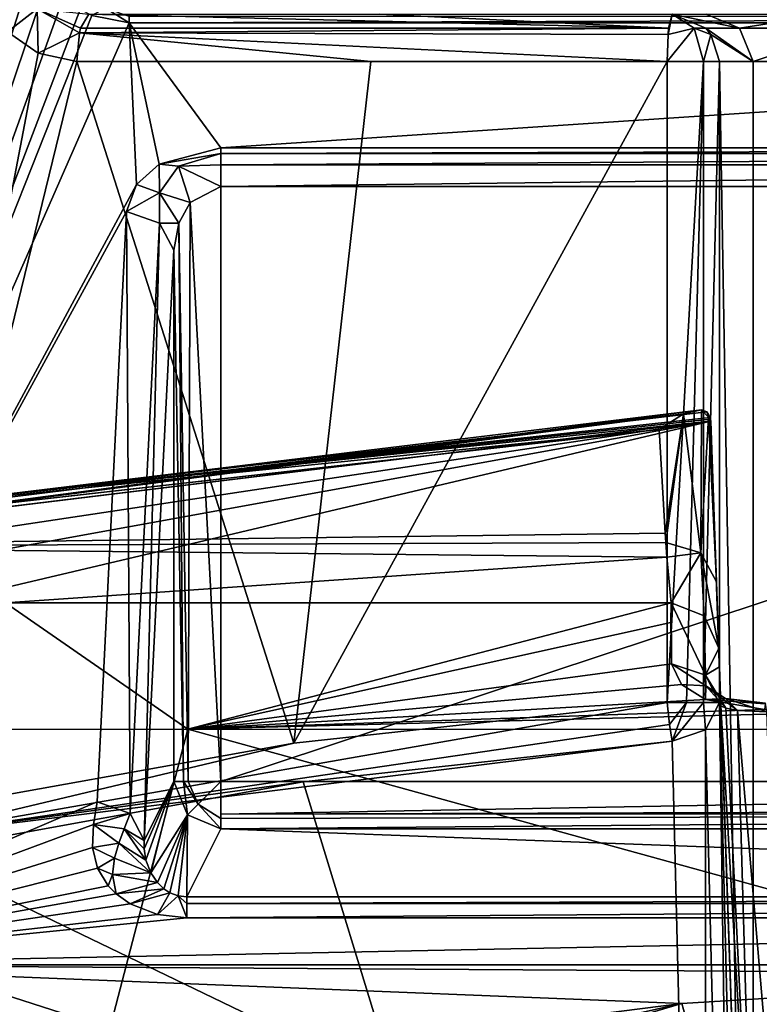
# Model space of a CAD drawing. Header units: millimetres. Extents: x -18.9 to 18.9, y -8.8 to 59.9.
# Tile 442 of 461: x -4.7 to -1.5, y 52.7 to 56.9. Entities that reach past the tile are written whole.
import ezdxf

# ---------------------------------------------------------------- set-up
doc = ezdxf.new("R2010")
doc.units = ezdxf.units.MM
doc.header["$LTSCALE"] = 65.185185
for name, color, linetype in [('1046', 7, 'CONTINUOUS'), ('1048', 7, 'CONTINUOUS'), ('1050', 7, 'CONTINUOUS'), ('1059', 7, 'CONTINUOUS'), ('1060', 7, 'CONTINUOUS'), ('1062', 7, 'CONTINUOUS'), ('1063', 7, 'CONTINUOUS'), ('1064', 7, 'CONTINUOUS'), ('1065', 7, 'CONTINUOUS'), ('1079', 7, 'CONTINUOUS'), ('1080', 7, 'CONTINUOUS'), ('1089', 7, 'CONTINUOUS'), ('244', 7, 'CONTINUOUS'), ('258', 7, 'CONTINUOUS'), ('270', 7, 'CONTINUOUS'), ('797', 7, 'CONTINUOUS'), ('801', 7, 'CONTINUOUS'), ('806', 7, 'CONTINUOUS'), ('807', 7, 'CONTINUOUS'), ('808', 7, 'CONTINUOUS'), ('809', 7, 'CONTINUOUS'), ('820', 7, 'CONTINUOUS'), ('832', 7, 'CONTINUOUS'), ('834', 7, 'CONTINUOUS'), ('835', 7, 'CONTINUOUS'), ('862', 7, 'CONTINUOUS'), ('865', 7, 'CONTINUOUS'), ('866', 7, 'CONTINUOUS'), ('877', 7, 'CONTINUOUS'), ('885', 7, 'CONTINUOUS'), ('890', 7, 'CONTINUOUS'), ('891', 7, 'CONTINUOUS'), ('892', 7, 'CONTINUOUS'), ('894', 7, 'CONTINUOUS'), ('906', 7, 'CONTINUOUS'), ('953', 7, 'CONTINUOUS'), ('954', 7, 'CONTINUOUS'), ('982', 7, 'CONTINUOUS'), ('996', 7, 'CONTINUOUS')]:
    doc.layers.add(name, color=color, linetype=linetype)

msp = doc.modelspace()

# ---------------------------------------------------------------- linework, layer by layer
at = {"layer": '1046', "color": 7, "linetype": 'Continuous'}
for points in [[(-3.8069, 56.1695, 0.9805), (-3.8069, 53.6451, 0.9805), (3.8069, 56.1695, 0.9805), (-3.8069, 56.1695, 0.9805)], [(3.8069, 56.1695, 0.9805), (-3.8069, 53.6451, 0.9805), (3.8069, 53.6451, 0.9805), (3.8069, 56.1695, 0.9805)]]:
    msp.add_3dface(points, dxfattribs=at)
at = {"layer": '1048', "color": 7, "linetype": 'Continuous'}
for points in [[(-3.8069, 53.4455, 1.1665), (-3.9515, 53.1559, 5.3086), (3.9515, 53.1559, 5.3086), (-3.8069, 53.4455, 1.1665)], [(3.8069, 53.4455, 1.1665), (-3.8069, 53.4455, 1.1665), (3.9515, 53.1559, 5.3086), (3.8069, 53.4455, 1.1665)]]:
    msp.add_3dface(points, dxfattribs=at)
at = {"layer": '1050', "color": 7, "linetype": 'Continuous'}
msp.add_3dface([(-4.1316, 53.395, 4.75), (-4.0067, 53.6451, 1.1735), (-4.0067, 55.8992, 1.1735), (-4.1316, 53.395, 4.75)], dxfattribs=at)
at = {"layer": '1059', "color": 7, "linetype": 'Continuous'}
for points in [[(3.9515, 53.1559, 5.3086), (-3.9515, 53.1559, 5.3086), (-3.9515, 53.1284, 5.4406), (3.9515, 53.1559, 5.3086)], [(3.9515, 53.1284, 5.4406), (3.9515, 53.1559, 5.3086), (-3.9515, 53.1284, 5.4406), (3.9515, 53.1284, 5.4406)], [(-3.9515, 53.0667, 5.5605), (3.9515, 53.0667, 5.5605), (3.9515, 53.1284, 5.4406), (-3.9515, 53.0667, 5.5605)], [(-3.9515, 53.0667, 5.5605), (3.9515, 53.1284, 5.4406), (-3.9515, 53.1284, 5.4406), (-3.9515, 53.0667, 5.5605)]]:
    msp.add_3dface(points, dxfattribs=at)
at = {"layer": '1060', "color": 7, "linetype": 'Continuous'}
for points in [[(3.8069, 53.6451, 0.9805), (-3.8069, 53.6451, 0.9805), (-3.8069, 53.5072, 1.0356), (3.8069, 53.6451, 0.9805)], [(3.8069, 53.5305, 1.0165), (3.8069, 53.6451, 0.9805), (-3.8069, 53.5072, 1.0356), (3.8069, 53.5305, 1.0165)], [(3.8069, 53.5102, 1.0328), (3.8069, 53.5305, 1.0165), (-3.8069, 53.5072, 1.0356), (3.8069, 53.5102, 1.0328)], [(-3.8069, 53.4886, 1.0559), (3.8069, 53.5102, 1.0328), (-3.8069, 53.5072, 1.0356), (-3.8069, 53.4886, 1.0559)], [(-3.8069, 53.4455, 1.1665), (3.8069, 53.4455, 1.1665), (3.8069, 53.5102, 1.0328), (-3.8069, 53.4455, 1.1665)], [(-3.8069, 53.4455, 1.1665), (3.8069, 53.5102, 1.0328), (-3.8069, 53.4886, 1.0559), (-3.8069, 53.4455, 1.1665)]]:
    msp.add_3dface(points, dxfattribs=at)
at = {"layer": '1062', "color": 7, "linetype": 'Continuous'}
for points in [[(3.8069, 56.3334, 0.8952), (-3.8069, 56.3334, 0.8952), (-3.8069, 56.3095, 0.9233), (3.8069, 56.3334, 0.8952)], [(3.8069, 56.3334, 0.8952), (-3.8069, 56.3095, 0.9233), (3.8069, 56.3095, 0.9233), (3.8069, 56.3334, 0.8952)], [(3.8069, 56.3095, 0.9233), (-3.8069, 56.2619, 0.9579), (3.8069, 56.2619, 0.9579), (3.8069, 56.3095, 0.9233)], [(-3.8069, 56.3095, 0.9233), (-3.8069, 56.2619, 0.9579), (3.8069, 56.3095, 0.9233), (-3.8069, 56.3095, 0.9233)], [(-3.8069, 56.1695, 0.9805), (3.8069, 56.1695, 0.9805), (3.8069, 56.2619, 0.9579), (-3.8069, 56.1695, 0.9805)], [(-3.8069, 56.2619, 0.9579), (-3.8069, 56.1695, 0.9805), (3.8069, 56.2619, 0.9579), (-3.8069, 56.2619, 0.9579)]]:
    msp.add_3dface(points, dxfattribs=at)
at = {"layer": '1063', "color": 7, "linetype": 'Continuous'}
for points in [[(-3.8069, 53.6451, 0.9805), (-3.8069, 56.1695, 0.9805), (-3.9377, 56.1012, 1.0292), (-3.8069, 53.6451, 0.9805)], [(-3.9377, 56.1012, 1.0292), (-3.9857, 56.0148, 1.0909), (-3.9463, 53.6451, 1.0371), (-3.9377, 56.1012, 1.0292)], [(-3.8069, 53.6451, 0.9805), (-3.9377, 56.1012, 1.0292), (-3.9463, 53.6451, 1.0371), (-3.8069, 53.6451, 0.9805)], [(-3.9857, 56.0148, 1.0909), (-4.0067, 55.8992, 1.1735), (-3.9659, 53.6451, 1.0592), (-3.9857, 56.0148, 1.0909)], [(-3.9463, 53.6451, 1.0371), (-3.9857, 56.0148, 1.0909), (-3.9659, 53.6451, 1.0592), (-3.9463, 53.6451, 1.0371)], [(-4.0067, 55.8992, 1.1735), (-4.0067, 53.6451, 1.1735), (-3.9659, 53.6451, 1.0592), (-4.0067, 55.8992, 1.1735)]]:
    msp.add_3dface(points, dxfattribs=at)
at = {"layer": '1064', "color": 7, "linetype": 'Continuous'}
for points in [[(-4.0067, 53.6451, 1.1735), (-4.1316, 53.395, 4.75), (-4.1322, 53.3601, 4.8285), (-4.0067, 53.6451, 1.1735)], [(-4.1247, 53.3117, 4.9238), (-4.0067, 53.6451, 1.1735), (-4.1322, 53.3601, 4.8285), (-4.1247, 53.3117, 4.9238)], [(-4.1039, 53.258, 5.035), (-4.0067, 53.6451, 1.1735), (-4.1247, 53.3117, 4.9238), (-4.1039, 53.258, 5.035)], [(-4.0067, 53.6451, 1.1735), (-4.1039, 53.258, 5.035), (-3.948, 53.5041, 1.1657), (-4.0067, 53.6451, 1.1735)], [(-4.1039, 53.258, 5.035), (-4.0764, 53.2174, 5.1309), (-3.948, 53.5041, 1.1657), (-4.1039, 53.258, 5.035)], [(-4.0764, 53.2174, 5.1309), (-4.049, 53.1909, 5.2022), (-3.948, 53.5041, 1.1657), (-4.0764, 53.2174, 5.1309)], [(-4.049, 53.1909, 5.2022), (-4.0232, 53.1739, 5.2525), (-3.948, 53.5041, 1.1657), (-4.049, 53.1909, 5.2022)], [(-4.0232, 53.1739, 5.2525), (-3.9875, 53.1601, 5.2959), (-3.948, 53.5041, 1.1657), (-4.0232, 53.1739, 5.2525)], [(-3.9875, 53.1601, 5.2959), (-3.9515, 53.1559, 5.3086), (-3.948, 53.5041, 1.1657), (-3.9875, 53.1601, 5.2959)], [(-3.9515, 53.1559, 5.3086), (-3.8069, 53.4455, 1.1665), (-3.948, 53.5041, 1.1657), (-3.9515, 53.1559, 5.3086)]]:
    msp.add_3dface(points, dxfattribs=at)
at = {"layer": '1065', "color": 7, "linetype": 'Continuous'}
for points in [[(-4.2066, 56.063, 1.2813), (-4.3315, 53.5588, 4.8577), (-4.1916, 53.5097, 4.8282), (-4.2066, 56.063, 1.2813)], [(-4.0667, 56.0139, 1.2517), (-4.2066, 56.063, 1.2813), (-4.1916, 53.5097, 4.8282), (-4.0667, 56.0139, 1.2517)], [(-4.1316, 53.395, 4.75), (-4.0667, 56.0139, 1.2517), (-4.1916, 53.5097, 4.8282), (-4.1316, 53.395, 4.75)], [(-4.1316, 53.395, 4.75), (-4.0067, 55.8992, 1.1735), (-4.0667, 56.0139, 1.2517), (-4.1316, 53.395, 4.75)]]:
    msp.add_3dface(points, dxfattribs=at)
at = {"layer": '1079', "color": 7, "linetype": 'Continuous'}
for points in [[(-3.8069, 56.3334, 0.8952), (-4.0686, 56.265, 0.9928), (-3.8069, 56.3095, 0.9233), (-3.8069, 56.3334, 0.8952)], [(-3.8069, 56.3095, 0.9233), (-4.0686, 56.265, 0.9928), (-3.9868, 56.2565, 0.9903), (-3.8069, 56.3095, 0.9233)], [(-3.8069, 56.2619, 0.9579), (-3.8069, 56.3095, 0.9233), (-3.9868, 56.2565, 0.9903), (-3.8069, 56.2619, 0.9579)], [(-4.0686, 56.265, 0.9928), (-4.1647, 56.1786, 1.1162), (-4.0678, 56.1425, 1.1221), (-4.0686, 56.265, 0.9928)], [(-3.9868, 56.2565, 0.9903), (-4.0686, 56.265, 0.9928), (-4.0678, 56.1425, 1.1221), (-3.9868, 56.2565, 0.9903)], [(-3.8069, 56.1695, 0.9805), (-3.8069, 56.2619, 0.9579), (-3.9868, 56.2565, 0.9903), (-3.8069, 56.1695, 0.9805)], [(-3.9377, 56.1012, 1.0292), (-3.9868, 56.2565, 0.9903), (-4.0678, 56.1425, 1.1221), (-3.9377, 56.1012, 1.0292)], [(-3.9377, 56.1012, 1.0292), (-3.8069, 56.1695, 0.9805), (-3.9868, 56.2565, 0.9903), (-3.9377, 56.1012, 1.0292)], [(-4.1647, 56.1786, 1.1162), (-4.2066, 56.063, 1.2813), (-4.0678, 56.1425, 1.1221), (-4.1647, 56.1786, 1.1162)], [(-4.2066, 56.063, 1.2813), (-4.0667, 56.0139, 1.2517), (-4.0678, 56.1425, 1.1221), (-4.2066, 56.063, 1.2813)], [(-4.0667, 56.0139, 1.2517), (-3.9857, 56.0148, 1.0909), (-4.0678, 56.1425, 1.1221), (-4.0667, 56.0139, 1.2517)], [(-3.9857, 56.0148, 1.0909), (-3.9377, 56.1012, 1.0292), (-4.0678, 56.1425, 1.1221), (-3.9857, 56.0148, 1.0909)], [(-4.0067, 55.8992, 1.1735), (-3.9857, 56.0148, 1.0909), (-4.0667, 56.0139, 1.2517), (-4.0067, 55.8992, 1.1735)]]:
    msp.add_3dface(points, dxfattribs=at)
at = {"layer": '1080', "color": 7, "linetype": 'Continuous'}
for points in [[(-4.3315, 53.5588, 4.8577), (-4.3475, 53.463, 4.9945), (-4.1916, 53.5097, 4.8282), (-4.3315, 53.5588, 4.8577)], [(-4.1916, 53.5097, 4.8282), (-4.3475, 53.463, 4.9945), (-4.2168, 53.4447, 4.9492), (-4.1916, 53.5097, 4.8282)], [(-4.1316, 53.395, 4.75), (-4.1916, 53.5097, 4.8282), (-4.2168, 53.4447, 4.9492), (-4.1316, 53.395, 4.75)], [(-4.3475, 53.463, 4.9945), (-4.3514, 53.3659, 5.1332), (-4.24, 53.3839, 5.0616), (-4.3475, 53.463, 4.9945)], [(-4.3475, 53.463, 4.9945), (-4.24, 53.3839, 5.0616), (-4.2168, 53.4447, 4.9492), (-4.3475, 53.463, 4.9945)], [(-4.24, 53.3839, 5.0616), (-4.1247, 53.3117, 4.9238), (-4.2168, 53.4447, 4.9492), (-4.24, 53.3839, 5.0616)], [(-4.1247, 53.3117, 4.9238), (-4.1322, 53.3601, 4.8285), (-4.2168, 53.4447, 4.9492), (-4.1247, 53.3117, 4.9238)], [(-4.1322, 53.3601, 4.8285), (-4.1316, 53.395, 4.75), (-4.2168, 53.4447, 4.9492), (-4.1322, 53.3601, 4.8285)], [(-4.3514, 53.3659, 5.1332), (-4.2584, 53.321, 5.1744), (-4.24, 53.3839, 5.0616), (-4.3514, 53.3659, 5.1332)], [(-4.2584, 53.321, 5.1744), (-4.1039, 53.258, 5.035), (-4.24, 53.3839, 5.0616), (-4.2584, 53.321, 5.1744)], [(-4.1039, 53.258, 5.035), (-4.1247, 53.3117, 4.9238), (-4.24, 53.3839, 5.0616), (-4.1039, 53.258, 5.035)], [(-4.3514, 53.3659, 5.1332), (-4.3307, 53.2778, 5.2589), (-4.2584, 53.321, 5.1744), (-4.3514, 53.3659, 5.1332)], [(-4.3307, 53.2778, 5.2589), (-4.2668, 53.2513, 5.2906), (-4.2584, 53.321, 5.1744), (-4.3307, 53.2778, 5.2589)], [(-4.2668, 53.2513, 5.2906), (-4.1039, 53.258, 5.035), (-4.2584, 53.321, 5.1744), (-4.2668, 53.2513, 5.2906)], [(-4.3307, 53.2778, 5.2589), (-4.2846, 53.2028, 5.3661), (-4.2668, 53.2513, 5.2906), (-4.3307, 53.2778, 5.2589)], [(-4.0764, 53.2174, 5.1309), (-4.1039, 53.258, 5.035), (-4.2668, 53.2513, 5.2906), (-4.0764, 53.2174, 5.1309)], [(-4.2846, 53.2028, 5.3661), (-4.2515, 53.1691, 5.4143), (-4.2668, 53.2513, 5.2906), (-4.2846, 53.2028, 5.3661)], [(-4.2515, 53.1691, 5.4143), (-4.0764, 53.2174, 5.1309), (-4.2668, 53.2513, 5.2906), (-4.2515, 53.1691, 5.4143)], [(-4.2515, 53.1691, 5.4143), (-4.049, 53.1909, 5.2022), (-4.0764, 53.2174, 5.1309), (-4.2515, 53.1691, 5.4143)], [(-4.2515, 53.1691, 5.4143), (-4.1912, 53.1264, 5.4753), (-4.049, 53.1909, 5.2022), (-4.2515, 53.1691, 5.4143)], [(-4.1912, 53.1264, 5.4753), (-4.0232, 53.1739, 5.2525), (-4.049, 53.1909, 5.2022), (-4.1912, 53.1264, 5.4753)], [(-4.1912, 53.1264, 5.4753), (-4.0761, 53.0812, 5.5397), (-4.0232, 53.1739, 5.2525), (-4.1912, 53.1264, 5.4753)], [(-4.0761, 53.0812, 5.5397), (-3.9875, 53.1601, 5.2959), (-4.0232, 53.1739, 5.2525), (-4.0761, 53.0812, 5.5397)], [(-4.0761, 53.0812, 5.5397), (-3.9515, 53.0667, 5.5605), (-3.9875, 53.1601, 5.2959), (-4.0761, 53.0812, 5.5397)], [(-3.9515, 53.0667, 5.5605), (-3.9515, 53.1284, 5.4406), (-3.9875, 53.1601, 5.2959), (-3.9515, 53.0667, 5.5605)], [(-3.9515, 53.1284, 5.4406), (-3.9515, 53.1559, 5.3086), (-3.9875, 53.1601, 5.2959), (-3.9515, 53.1284, 5.4406)]]:
    msp.add_3dface(points, dxfattribs=at)
at = {"layer": '1089', "color": 7, "linetype": 'Continuous'}
for points in [[(-3.9659, 53.6451, 1.0592), (-4.0067, 53.6451, 1.1735), (-3.948, 53.5041, 1.1657), (-3.9659, 53.6451, 1.0592)], [(-3.9659, 53.6451, 1.0592), (-3.948, 53.5041, 1.1657), (-3.9037, 53.5494, 1.0339), (-3.9659, 53.6451, 1.0592)], [(-3.9463, 53.6451, 1.0371), (-3.9659, 53.6451, 1.0592), (-3.9037, 53.5494, 1.0339), (-3.9463, 53.6451, 1.0371)], [(-3.8069, 53.6451, 0.9805), (-3.9463, 53.6451, 1.0371), (-3.9037, 53.5494, 1.0339), (-3.8069, 53.6451, 0.9805)], [(-3.8069, 53.4886, 1.0559), (-3.8069, 53.6451, 0.9805), (-3.9037, 53.5494, 1.0339), (-3.8069, 53.4886, 1.0559)], [(-3.8069, 53.6451, 0.9805), (-3.8069, 53.4886, 1.0559), (-3.8069, 53.5072, 1.0356), (-3.8069, 53.6451, 0.9805)], [(-3.948, 53.5041, 1.1657), (-3.8069, 53.4455, 1.1665), (-3.9037, 53.5494, 1.0339), (-3.948, 53.5041, 1.1657)], [(-3.8069, 53.4455, 1.1665), (-3.8069, 53.4886, 1.0559), (-3.9037, 53.5494, 1.0339), (-3.8069, 53.4455, 1.1665)]]:
    msp.add_3dface(points, dxfattribs=at)
at = {"layer": '244', "color": 7, "linetype": 'Continuous'}
for points in [[(-1.732, 55.1895, -12.2904), (-4.8007, 54.8543, -11.8118), (-1.7305, 55.1821, -12.2799), (-1.732, 55.1895, -12.2904)], [(-1.7305, 55.1821, -12.2799), (-4.8007, 54.8543, -11.8118), (-1.7298, 55.1747, -12.2694), (-1.7305, 55.1821, -12.2799)], [(-6.936, 54.5389, -11.3613), (-6.7937, 54.4122, -11.1804), (-1.7298, 55.1747, -12.2694), (-6.936, 54.5389, -11.3613)], [(-6.8629, 54.5485, -11.3751), (-6.936, 54.5389, -11.3613), (-1.7298, 55.1747, -12.2694), (-6.8629, 54.5485, -11.3751)], [(-4.8007, 54.8543, -11.8118), (-6.8629, 54.5485, -11.3751), (-1.7298, 55.1747, -12.2694), (-4.8007, 54.8543, -11.8118)], [(-6.7937, 54.4122, -11.1804), (-6.6527, 54.2805, -10.9923), (-1.7298, 55.1747, -12.2694), (-6.7937, 54.4122, -11.1804)], [(-6.6527, 54.2805, -10.9923), (-6.551, 54.0353, -10.6422), (-1.7298, 55.1747, -12.2694), (-6.6527, 54.2805, -10.9923)], [(-6.551, 54.0353, -10.6422), (-1.6067, 51.6507, -7.2366), (-1.7298, 55.1747, -12.2694), (-6.551, 54.0353, -10.6422)], [(-6.1244, 47.0273, -0.6337), (-1.6067, 51.6507, -7.2366), (-6.551, 54.0353, -10.6422), (-6.1244, 47.0273, -0.6337)], [(6.551, 54.0353, -10.6422), (1.5487, 51.5166, -7.0451), (-1.5999, 49.4505, -4.0944), (6.551, 54.0353, -10.6422)], [(1.5999, 49.4505, -4.0944), (6.551, 54.0353, -10.6422), (-1.5999, 49.4505, -4.0944), (1.5999, 49.4505, -4.0944)]]:
    msp.add_3dface(points, dxfattribs=at)
at = {"layer": '258', "color": 7, "linetype": 'Continuous'}
for points in [[(-6.3421, 54.6425, -11.6916), (-4.9104, 54.8376, -12.0293), (-1.9485, 55.1389, -12.5401), (-6.3421, 54.6425, -11.6916)], [(-1.923, 54.6991, -13.05), (-6.3421, 54.6425, -11.6916), (-1.9485, 55.1389, -12.5401), (-1.923, 54.6991, -13.05)], [(-1.9204, 54.6596, -13.118), (-6.3421, 54.6425, -11.6916), (-1.923, 54.6991, -13.05), (-1.9204, 54.6596, -13.118)], [(-1.916, 54.5966, -13.2405), (-6.3421, 54.6425, -11.6916), (-1.9204, 54.6596, -13.118), (-1.916, 54.5966, -13.2405)], [(-1.916, 54.5966, -13.2405), (-4.7196, 54.4038, -13.3038), (-6.3421, 54.6425, -11.6916), (-1.916, 54.5966, -13.2405)], [(-1.8977, 54.4039, -13.9905), (-4.7196, 54.4038, -13.3038), (-1.916, 54.5966, -13.2405), (-1.8977, 54.4039, -13.9905)]]:
    msp.add_3dface(points, dxfattribs=at)
at = {"layer": '270', "color": 7, "linetype": 'Continuous'}
for points in [[(-8.2006, 53.8599, -13.4903), (-4.7196, 54.4038, -13.3038), (-3.9475, 53.8678, -15.27), (-8.2006, 53.8599, -13.4903)], [(-4.7196, 54.4038, -13.3038), (-1.8977, 54.4039, -13.9905), (-3.9475, 53.8678, -15.27), (-4.7196, 54.4038, -13.3038)], [(-1.8977, 54.4039, -13.9905), (-1.8991, 54.3197, -14.5698), (-3.9475, 53.8678, -15.27), (-1.8977, 54.4039, -13.9905)], [(-1.8991, 54.3197, -14.5698), (-1.897, 54.1445, -15.1204), (-3.9475, 53.8678, -15.27), (-1.8991, 54.3197, -14.5698)], [(-1.897, 54.1445, -15.1204), (-1.854, 54.0576, -15.3204), (-3.9475, 53.8678, -15.27), (-1.897, 54.1445, -15.1204)], [(-1.854, 54.0576, -15.3204), (-1.7524, 53.9933, -15.4588), (-3.9475, 53.8678, -15.27), (-1.854, 54.0576, -15.3204)], [(-1.7524, 53.9933, -15.4588), (-1.5019, 53.9516, -15.5608), (-3.9475, 53.8678, -15.27), (-1.7524, 53.9933, -15.4588)], [(-3.9475, 53.8678, -15.27), (-1.5019, 53.9516, -15.5608), (0.1978, 53.975, -15.5903), (-3.9475, 53.8678, -15.27)], [(0.6379, 53.8662, -15.7623), (-3.9475, 53.8678, -15.27), (0.1978, 53.975, -15.5903), (0.6379, 53.8662, -15.7623)], [(-8.8619, 52.5832, -14.4787), (-8.2006, 53.8599, -13.4903), (-4.2783, 52.5974, -16.4184), (-8.8619, 52.5832, -14.4787)], [(-8.2006, 53.8599, -13.4903), (-3.9475, 53.8678, -15.27), (-4.2783, 52.5974, -16.4184), (-8.2006, 53.8599, -13.4903)], [(-4.2783, 52.5974, -16.4184), (-3.9475, 53.8678, -15.27), (0.6696, 52.5945, -16.9552), (-4.2783, 52.5974, -16.4184)], [(-3.9475, 53.8678, -15.27), (0.6379, 53.8662, -15.7623), (0.6696, 52.5945, -16.9552), (-3.9475, 53.8678, -15.27)]]:
    msp.add_3dface(points, dxfattribs=at)
at = {"layer": '797', "color": 7, "linetype": 'Continuous'}
for points in [[(-1.7298, 55.1747, -12.2694), (-1.6067, 51.6507, -7.2366), (-1.6067, 51.6507, -11.7369), (-1.7298, 55.1747, -12.2694)], [(-1.7298, 55.1747, -12.2694), (-1.6067, 51.6507, -11.7369), (-1.7291, 55.1558, -12.2827), (-1.7298, 55.1747, -12.2694)], [(-1.7291, 55.1558, -12.2827), (-1.6067, 51.6507, -11.7369), (-1.7099, 54.6039, -12.8412), (-1.7291, 55.1558, -12.2827)], [(-1.7099, 54.6039, -12.8412), (-1.6067, 51.6507, -11.7369), (-1.706, 54.4926, -13.0204), (-1.7099, 54.6039, -12.8412)], [(-1.706, 54.4926, -13.0204), (-1.6067, 51.6507, -11.7369), (-1.6962, 54.2113, -13.9781), (-1.706, 54.4926, -13.0204)], [(-1.6962, 54.2113, -13.9781), (-1.6067, 51.6507, -11.7369), (-1.6876, 53.9667, -15.0445), (-1.6962, 54.2113, -13.9781)], [(-1.6934, 54.1319, -14.5249), (-1.6962, 54.2113, -13.9781), (-1.6876, 53.9667, -15.0445), (-1.6934, 54.1319, -14.5249)]]:
    msp.add_3dface(points, dxfattribs=at)
at = {"layer": '801', "color": 7, "linetype": 'Continuous'}
for points in [[(-1.6876, 53.9667, -15.0445), (-1.6067, 51.6507, -11.7369), (-1.5468, 51.539, -11.8166), (-1.6876, 53.9667, -15.0445)], [(-1.6876, 53.9667, -15.0445), (-1.5468, 51.539, -11.8166), (-1.6667, 53.9564, -15.1827), (-1.6876, 53.9667, -15.0445)], [(-1.6667, 53.9564, -15.1827), (-1.5468, 51.539, -11.8166), (-1.6165, 53.9463, -15.2773), (-1.6667, 53.9564, -15.1827)], [(-1.4069, 51.4939, -11.8517), (-1.4923, 53.9417, -15.3475), (-1.6165, 53.9463, -15.2773), (-1.4069, 51.4939, -11.8517)], [(-1.5468, 51.539, -11.8166), (-1.4069, 51.4939, -11.8517), (-1.6165, 53.9463, -15.2773), (-1.5468, 51.539, -11.8166)]]:
    msp.add_3dface(points, dxfattribs=at)
at = {"layer": '806', "color": 7, "linetype": 'Continuous'}
for points in [[(-1.8977, 54.4039, -13.9905), (-1.897, 54.1445, -15.1204), (-1.8991, 54.3197, -14.5698), (-1.8977, 54.4039, -13.9905)], [(-1.897, 54.1445, -15.1204), (-1.8977, 54.4039, -13.9905), (-1.7519, 54.0964, -15.0986), (-1.897, 54.1445, -15.1204)], [(-1.8977, 54.4039, -13.9905), (-1.7577, 54.3485, -13.9867), (-1.7519, 54.0964, -15.0986), (-1.8977, 54.4039, -13.9905)], [(-1.7577, 54.3485, -13.9867), (-1.6962, 54.2113, -13.9781), (-1.7519, 54.0964, -15.0986), (-1.7577, 54.3485, -13.9867)], [(-1.6962, 54.2113, -13.9781), (-1.6934, 54.1319, -14.5249), (-1.7519, 54.0964, -15.0986), (-1.6962, 54.2113, -13.9781)], [(-1.6934, 54.1319, -14.5249), (-1.6876, 53.9667, -15.0445), (-1.7519, 54.0964, -15.0986), (-1.6934, 54.1319, -14.5249)]]:
    msp.add_3dface(points, dxfattribs=at)
at = {"layer": '807', "color": 7, "linetype": 'Continuous'}
for points in [[(-1.7697, 55.2222, -12.3788), (-1.7718, 54.6151, -13.0931), (-1.845, 55.2057, -12.4668), (-1.7697, 55.2222, -12.3788)], [(-1.7402, 55.1911, -12.3332), (-1.7718, 54.6151, -13.0931), (-1.7697, 55.2222, -12.3788), (-1.7402, 55.1911, -12.3332)], [(-1.923, 54.6991, -13.05), (-1.9485, 55.1389, -12.5401), (-1.845, 55.2057, -12.4668), (-1.923, 54.6991, -13.05)], [(-1.9204, 54.6596, -13.118), (-1.923, 54.6991, -13.05), (-1.845, 55.2057, -12.4668), (-1.9204, 54.6596, -13.118)], [(-1.7718, 54.6151, -13.0931), (-1.9204, 54.6596, -13.118), (-1.845, 55.2057, -12.4668), (-1.7718, 54.6151, -13.0931)], [(-1.706, 54.4926, -13.0204), (-1.7718, 54.6151, -13.0931), (-1.7402, 55.1911, -12.3332), (-1.706, 54.4926, -13.0204)], [(-1.7291, 55.1558, -12.2827), (-1.706, 54.4926, -13.0204), (-1.7402, 55.1911, -12.3332), (-1.7291, 55.1558, -12.2827)], [(-1.7291, 55.1558, -12.2827), (-1.7099, 54.6039, -12.8412), (-1.706, 54.4926, -13.0204), (-1.7291, 55.1558, -12.2827)], [(-1.916, 54.5966, -13.2405), (-1.9204, 54.6596, -13.118), (-1.7718, 54.6151, -13.0931), (-1.916, 54.5966, -13.2405)], [(-1.8977, 54.4039, -13.9905), (-1.916, 54.5966, -13.2405), (-1.7718, 54.6151, -13.0931), (-1.8977, 54.4039, -13.9905)], [(-1.7577, 54.3485, -13.9867), (-1.8977, 54.4039, -13.9905), (-1.7718, 54.6151, -13.0931), (-1.7577, 54.3485, -13.9867)], [(-1.706, 54.4926, -13.0204), (-1.6962, 54.2113, -13.9781), (-1.7718, 54.6151, -13.0931), (-1.706, 54.4926, -13.0204)], [(-1.6962, 54.2113, -13.9781), (-1.7577, 54.3485, -13.9867), (-1.7718, 54.6151, -13.0931), (-1.6962, 54.2113, -13.9781)]]:
    msp.add_3dface(points, dxfattribs=at)
at = {"layer": '808', "color": 7, "linetype": 'Continuous'}
for points in [[(-1.7402, 55.1911, -12.3332), (-1.7697, 55.2222, -12.3788), (-1.7466, 55.2131, -12.3363), (-1.7402, 55.1911, -12.3332)], [(-1.732, 55.1895, -12.2904), (-1.7402, 55.1911, -12.3332), (-1.7466, 55.2131, -12.3363), (-1.732, 55.1895, -12.2904)], [(-1.732, 55.1895, -12.2904), (-1.7305, 55.1821, -12.2799), (-1.7402, 55.1911, -12.3332), (-1.732, 55.1895, -12.2904)], [(-1.7305, 55.1821, -12.2799), (-1.7298, 55.1747, -12.2694), (-1.7402, 55.1911, -12.3332), (-1.7305, 55.1821, -12.2799)], [(-1.7298, 55.1747, -12.2694), (-1.7291, 55.1558, -12.2827), (-1.7402, 55.1911, -12.3332), (-1.7298, 55.1747, -12.2694)]]:
    msp.add_3dface(points, dxfattribs=at)
at = {"layer": '809', "color": 7, "linetype": 'Continuous'}
for points in [[(-6.8629, 54.5485, -11.3751), (-4.8007, 54.8543, -11.8118), (-1.7697, 55.2222, -12.3788), (-6.8629, 54.5485, -11.3751)], [(-6.8629, 54.5485, -11.3751), (-1.7697, 55.2222, -12.3788), (-1.845, 55.2057, -12.4668), (-6.8629, 54.5485, -11.3751)], [(-1.7697, 55.2222, -12.3788), (-4.8007, 54.8543, -11.8118), (-1.7466, 55.2131, -12.3363), (-1.7697, 55.2222, -12.3788)], [(-6.8629, 54.5485, -11.3751), (-1.845, 55.2057, -12.4668), (-6.8854, 54.5818, -11.4642), (-6.8629, 54.5485, -11.3751)], [(-1.845, 55.2057, -12.4668), (-1.9485, 55.1389, -12.5401), (-6.8854, 54.5818, -11.4642), (-1.845, 55.2057, -12.4668)], [(-4.8007, 54.8543, -11.8118), (-1.732, 55.1895, -12.2904), (-1.7466, 55.2131, -12.3363), (-4.8007, 54.8543, -11.8118)], [(-1.9485, 55.1389, -12.5401), (-4.9104, 54.8376, -12.0293), (-6.8854, 54.5818, -11.4642), (-1.9485, 55.1389, -12.5401)]]:
    msp.add_3dface(points, dxfattribs=at)
at = {"layer": '820', "color": 7, "linetype": 'Continuous'}
for points in [[(-1.854, 54.0576, -15.3204), (-1.897, 54.1445, -15.1204), (-1.7515, 54.0513, -15.2717), (-1.854, 54.0576, -15.3204)], [(-1.897, 54.1445, -15.1204), (-1.7519, 54.0964, -15.0986), (-1.7515, 54.0513, -15.2717), (-1.897, 54.1445, -15.1204)], [(-1.6876, 53.9667, -15.0445), (-1.6667, 53.9564, -15.1827), (-1.7519, 54.0964, -15.0986), (-1.6876, 53.9667, -15.0445)], [(-1.7519, 54.0964, -15.0986), (-1.6667, 53.9564, -15.1827), (-1.7515, 54.0513, -15.2717), (-1.7519, 54.0964, -15.0986)], [(-1.7524, 53.9933, -15.4588), (-1.854, 54.0576, -15.3204), (-1.7515, 54.0513, -15.2717), (-1.7524, 53.9933, -15.4588)], [(-1.6669, 53.998, -15.4248), (-1.7524, 53.9933, -15.4588), (-1.7515, 54.0513, -15.2717), (-1.6669, 53.998, -15.4248)], [(-1.6667, 53.9564, -15.1827), (-1.6165, 53.9463, -15.2773), (-1.7515, 54.0513, -15.2717), (-1.6667, 53.9564, -15.1827)], [(-1.6165, 53.9463, -15.2773), (-1.6669, 53.998, -15.4248), (-1.7515, 54.0513, -15.2717), (-1.6165, 53.9463, -15.2773)], [(-1.4999, 53.9744, -15.4983), (-1.7524, 53.9933, -15.4588), (-1.6669, 53.998, -15.4248), (-1.4999, 53.9744, -15.4983)], [(-1.5019, 53.9516, -15.5608), (-1.7524, 53.9933, -15.4588), (-1.4999, 53.9744, -15.4983), (-1.5019, 53.9516, -15.5608)], [(-1.4923, 53.9417, -15.3475), (-1.498, 53.9775, -15.4526), (-1.6669, 53.998, -15.4248), (-1.4923, 53.9417, -15.3475)], [(-1.6165, 53.9463, -15.2773), (-1.4923, 53.9417, -15.3475), (-1.6669, 53.998, -15.4248), (-1.6165, 53.9463, -15.2773)], [(-1.498, 53.9775, -15.4526), (-1.4999, 53.9744, -15.4983), (-1.6669, 53.998, -15.4248), (-1.498, 53.9775, -15.4526)]]:
    msp.add_3dface(points, dxfattribs=at)
at = {"layer": '832', "color": 7, "linetype": 'Continuous'}
for points in [[(-1.8933, 53.8165, -10.3297), (-1.7497, 48.0566, -2.1037), (-3.4575, 53.6439, -10.0831), (-1.8933, 53.8165, -10.3297)], [(-3.4575, 53.6439, -10.0831), (-1.7497, 48.0566, -2.1037), (-5.1401, 53.3394, -9.6482), (-3.4575, 53.6439, -10.0831)], [(-5.3305, 45.7025, 1.2584), (-5.1401, 53.3394, -9.6482), (-1.7852, 45.75, 1.1905), (-5.3305, 45.7025, 1.2584)], [(-1.7497, 48.0566, -2.1037), (-1.5764, 47.5461, -1.3746), (-5.1401, 53.3394, -9.6482), (-1.7497, 48.0566, -2.1037)], [(-5.1401, 53.3394, -9.6482), (-1.5764, 47.5461, -1.3746), (-1.7852, 45.75, 1.1905), (-5.1401, 53.3394, -9.6482)]]:
    msp.add_3dface(points, dxfattribs=at)
at = {"layer": '834', "color": 7, "linetype": 'Continuous'}
for points in [[(-6.1449, 59.3, -3.3415), (-5.9491, 52.8673, 5.8452), (-4.5736, 58.2423, -1.831), (-6.1449, 59.3, -3.3415)], [(-4.5736, 58.2423, -1.831), (-5.9491, 52.8673, 5.8452), (-4.6062, 58.0767, -1.5946), (-4.5736, 58.2423, -1.831)], [(-4.6062, 58.0767, -1.5946), (-5.9491, 52.8673, 5.8452), (-4.6062, 57.2738, -0.4478), (-4.6062, 58.0767, -1.5946)], [(-4.6062, 57.2738, -0.4478), (-5.9491, 52.8673, 5.8452), (-4.5876, 57.153, -0.2754), (-4.6062, 57.2738, -0.4478)], [(-4.5876, 57.153, -0.2754), (-5.9491, 52.8673, 5.8452), (-4.5403, 57.0522, -0.1315), (-4.5876, 57.153, -0.2754)], [(-4.5403, 57.0522, -0.1315), (-5.9491, 52.8673, 5.8452), (-4.474, 56.9735, -0.019), (-4.5403, 57.0522, -0.1315)], [(-4.474, 56.9735, -0.019), (-5.9491, 52.8673, 5.8452), (-4.4031, 56.9207, 0.0564), (-4.474, 56.9735, -0.019)], [(-4.4031, 56.9207, 0.0564), (-5.9491, 52.8673, 5.8452), (-4.3535, 56.8957, 0.0922), (-4.4031, 56.9207, 0.0564)], [(-5.9491, 52.8673, 5.8452), (-4.196, 56.8638, 0.1377), (-4.3535, 56.8957, 0.0922), (-5.9491, 52.8673, 5.8452)], [(-4.196, 56.8638, 0.1377), (-5.9491, 52.8673, 5.8452), (-4.1647, 56.1786, 1.1162), (-4.196, 56.8638, 0.1377)], [(4.196, 56.8638, 0.1377), (-4.196, 56.8638, 0.1377), (-3.8069, 56.3334, 0.8952), (4.196, 56.8638, 0.1377)], [(-3.8069, 56.3334, 0.8952), (-4.196, 56.8638, 0.1377), (-4.0686, 56.265, 0.9928), (-3.8069, 56.3334, 0.8952)], [(-4.0686, 56.265, 0.9928), (-4.196, 56.8638, 0.1377), (-4.1647, 56.1786, 1.1162), (-4.0686, 56.265, 0.9928)], [(3.8069, 56.3334, 0.8952), (4.196, 56.8638, 0.1377), (-3.8069, 56.3334, 0.8952), (3.8069, 56.3334, 0.8952)], [(-4.1647, 56.1786, 1.1162), (-5.9491, 52.8673, 5.8452), (-4.2066, 56.063, 1.2813), (-4.1647, 56.1786, 1.1162)], [(-4.2066, 56.063, 1.2813), (-5.9491, 52.8673, 5.8452), (-4.3315, 53.5588, 4.8577), (-4.2066, 56.063, 1.2813)], [(-4.3315, 53.5588, 4.8577), (-5.9491, 52.8673, 5.8452), (-4.3475, 53.463, 4.9945), (-4.3315, 53.5588, 4.8577)], [(-4.3475, 53.463, 4.9945), (-5.9491, 52.8673, 5.8452), (-4.3514, 53.3659, 5.1332), (-4.3475, 53.463, 4.9945)], [(-4.3514, 53.3659, 5.1332), (-5.9491, 52.8673, 5.8452), (-4.3307, 53.2778, 5.2589), (-4.3514, 53.3659, 5.1332)], [(-4.3307, 53.2778, 5.2589), (-5.9491, 52.8673, 5.8452), (-4.2846, 53.2028, 5.3661), (-4.3307, 53.2778, 5.2589)], [(-4.2846, 53.2028, 5.3661), (-5.9491, 52.8673, 5.8452), (-4.2515, 53.1691, 5.4143), (-4.2846, 53.2028, 5.3661)], [(-4.2515, 53.1691, 5.4143), (-5.9491, 52.8673, 5.8452), (-4.1912, 53.1264, 5.4753), (-4.2515, 53.1691, 5.4143)], [(-4.1912, 53.1264, 5.4753), (-5.9491, 52.8673, 5.8452), (-4.0761, 53.0812, 5.5397), (-4.1912, 53.1264, 5.4753)], [(-4.0761, 53.0812, 5.5397), (-5.9491, 52.8673, 5.8452), (-3.9515, 53.0667, 5.5605), (-4.0761, 53.0812, 5.5397)], [(-5.9491, 52.8673, 5.8452), (5.9491, 52.8673, 5.8452), (3.9515, 53.0667, 5.5605), (-5.9491, 52.8673, 5.8452)], [(-5.9491, 52.8673, 5.8452), (3.9515, 53.0667, 5.5605), (-3.9515, 53.0667, 5.5605), (-5.9491, 52.8673, 5.8452)], [(0.209, 52.8294, 5.8994), (5.9491, 52.8673, 5.8452), (-5.9491, 52.8673, 5.8452), (0.209, 52.8294, 5.8994)], [(-1.8532, 52.7034, 6.0793), (0.209, 52.8294, 5.8994), (-5.9491, 52.8673, 5.8452), (-1.8532, 52.7034, 6.0793)], [(-5.8137, 52.2009, 6.7969), (-1.8532, 52.7034, 6.0793), (-5.9491, 52.8673, 5.8452), (-5.8137, 52.2009, 6.7969)], [(-3.7858, 52.2714, 6.6963), (-1.8532, 52.7034, 6.0793), (-5.8137, 52.2009, 6.7969), (-3.7858, 52.2714, 6.6963)]]:
    msp.add_3dface(points, dxfattribs=at)
at = {"layer": '835', "color": 7, "linetype": 'Continuous'}
for points in [[(-1.5498, 56.7, -1.9924), (-1.0864, 56.7, -0.914), (-1.5498, 48.2204, -1.9924), (-1.5498, 56.7, -1.9924)], [(-1.5498, 48.2204, -1.9924), (-1.0864, 56.7, -0.914), (-1.3964, 47.71, -1.3469), (-1.5498, 48.2204, -1.9924)]]:
    msp.add_3dface(points, dxfattribs=at)
at = {"layer": '862', "color": 7, "linetype": 'Continuous'}
for points in [[(-4.5816, 56.7347, -9.9055), (-5.1999, 53.5032, -9.7243), (-4.7115, 56.8262, -9.8695), (-4.5816, 56.7347, -9.9055)], [(-4.4175, 56.7, -9.9494), (-5.1999, 53.5032, -9.7243), (-4.5816, 56.7347, -9.9055), (-4.4175, 56.7, -9.9494)], [(-3.4977, 53.8077, -10.1643), (-5.1999, 53.5032, -9.7243), (-4.4175, 56.7, -9.9494), (-3.4977, 53.8077, -10.1643)], [(-3.1706, 56.7, -10.2282), (-3.4977, 53.8077, -10.1643), (-4.4175, 56.7, -9.9494), (-3.1706, 56.7, -10.2282)], [(-1.9153, 53.9804, -10.4138), (-3.4977, 53.8077, -10.1643), (-1.9153, 56.7, -10.4138), (-1.9153, 53.9804, -10.4138)], [(-1.9153, 56.7, -10.4138), (-3.4977, 53.8077, -10.1643), (-3.1706, 56.7, -10.2282), (-1.9153, 56.7, -10.4138)]]:
    msp.add_3dface(points, dxfattribs=at)
at = {"layer": '865', "color": 7, "linetype": 'Continuous'}
for points in [[(-4.4026, 56.8414, -9.8927), (-4.3667, 56.9, -9.756), (-1.909, 56.8407, -10.3562), (-4.4026, 56.8414, -9.8927)], [(-4.3667, 56.9, -9.756), (-3.1341, 56.9, -10.0316), (-1.909, 56.8407, -10.3562), (-4.3667, 56.9, -9.756)], [(-3.1341, 56.9, -10.0316), (-1.8933, 56.9, -10.215), (-1.909, 56.8407, -10.3562), (-3.1341, 56.9, -10.0316)], [(-3.1706, 56.7, -10.2282), (-4.4175, 56.7, -9.9494), (-4.407, 56.8216, -9.9095), (-3.1706, 56.7, -10.2282)], [(-4.407, 56.8216, -9.9095), (-4.4026, 56.8414, -9.8927), (-1.909, 56.8407, -10.3562), (-4.407, 56.8216, -9.9095)], [(-1.9112, 56.8139, -10.3784), (-4.407, 56.8216, -9.9095), (-1.909, 56.8407, -10.3562), (-1.9112, 56.8139, -10.3784)], [(-1.9153, 56.7, -10.4138), (-3.1706, 56.7, -10.2282), (-4.407, 56.8216, -9.9095), (-1.9153, 56.7, -10.4138)], [(-1.9153, 56.7, -10.4138), (-4.407, 56.8216, -9.9095), (-1.9112, 56.8139, -10.3784), (-1.9153, 56.7, -10.4138)]]:
    msp.add_3dface(points, dxfattribs=at)
at = {"layer": '866', "color": 7, "linetype": 'Continuous'}
for points in [[(-1.7497, 56.9, -1.989), (-1.2284, 56.9, -0.7732), (-1.6083, 56.8414, -1.9914), (-1.7497, 56.9, -1.989)], [(-1.6083, 56.8414, -1.9914), (-1.2284, 56.9, -0.7732), (-1.1275, 56.8414, -0.8722), (-1.6083, 56.8414, -1.9914)], [(-1.5498, 56.7, -1.9924), (-1.6083, 56.8414, -1.9914), (-1.1275, 56.8414, -0.8722), (-1.5498, 56.7, -1.9924)], [(-1.0864, 56.7, -0.914), (-1.5498, 56.7, -1.9924), (-1.1275, 56.8414, -0.8722), (-1.0864, 56.7, -0.914)]]:
    msp.add_3dface(points, dxfattribs=at)
at = {"layer": '877', "color": 7, "linetype": 'Continuous'}
for points in [[(-1.5498, 56.7, -1.9924), (-1.5498, 48.2204, -1.9924), (-1.6933, 56.7, -10.2185), (-1.5498, 56.7, -1.9924)], [(-1.5498, 48.2204, -1.9924), (-1.6933, 53.9804, -10.2185), (-1.6933, 56.7, -10.2185), (-1.5498, 48.2204, -1.9924)]]:
    msp.add_3dface(points, dxfattribs=at)
at = {"layer": '885', "color": 7, "linetype": 'Continuous'}
for points in [[(0.209, 52.8294, 5.8994), (-1.8532, 52.7034, 6.0793), (-1.8173, 52.577, 6.1577), (0.209, 52.8294, 5.8994)], [(0.209, 52.8294, 5.8994), (-1.8173, 52.577, 6.1577), (0.2095, 52.7003, 5.9817), (0.209, 52.8294, 5.8994)], [(-1.8532, 52.7034, 6.0793), (-3.7858, 52.2714, 6.6963), (-3.7163, 52.1528, 6.7636), (-1.8532, 52.7034, 6.0793)], [(-1.8532, 52.7034, 6.0793), (-3.7163, 52.1528, 6.7636), (-1.8173, 52.577, 6.1577), (-1.8532, 52.7034, 6.0793)]]:
    msp.add_3dface(points, dxfattribs=at)
at = {"layer": '890', "color": 7, "linetype": 'Continuous'}
for points in [[(-1.7524, 53.8652, -10.298), (-1.6933, 53.9804, -10.2185), (-1.609, 48.1052, -2.0721), (-1.7524, 53.8652, -10.298)], [(-1.6933, 53.9804, -10.2185), (-1.5498, 48.2204, -1.9924), (-1.609, 48.1052, -2.0721), (-1.6933, 53.9804, -10.2185)], [(-1.7497, 48.0566, -2.1037), (-1.8933, 53.8165, -10.3297), (-1.7524, 53.8652, -10.298), (-1.7497, 48.0566, -2.1037)], [(-1.7497, 48.0566, -2.1037), (-1.7524, 53.8652, -10.298), (-1.609, 48.1052, -2.0721), (-1.7497, 48.0566, -2.1037)]]:
    msp.add_3dface(points, dxfattribs=at)
at = {"layer": '891', "color": 7, "linetype": 'Continuous'}
for points in [[(-1.9153, 53.9804, -10.4138), (-1.9153, 56.7, -10.4138), (-1.7612, 56.7, -10.3651), (-1.9153, 53.9804, -10.4138)], [(-1.9153, 53.9804, -10.4138), (-1.7612, 56.7, -10.3651), (-1.8331, 53.9804, -10.4057), (-1.9153, 53.9804, -10.4138)], [(-1.8331, 53.9804, -10.4057), (-1.7612, 56.7, -10.3651), (-1.761, 53.9804, -10.365), (-1.8331, 53.9804, -10.4057)], [(-1.7612, 56.7, -10.3651), (-1.6933, 56.7, -10.2185), (-1.761, 53.9804, -10.365), (-1.7612, 56.7, -10.3651)], [(-1.6933, 56.7, -10.2185), (-1.6933, 53.9804, -10.2185), (-1.761, 53.9804, -10.365), (-1.6933, 56.7, -10.2185)]]:
    msp.add_3dface(points, dxfattribs=at)
at = {"layer": '892', "color": 7, "linetype": 'Continuous'}
for points in [[(-1.8933, 56.9, -10.215), (-1.7497, 56.9, -1.989), (-1.6083, 56.8414, -1.9914), (-1.8933, 56.9, -10.215)], [(-1.8933, 56.9, -10.215), (-1.6083, 56.8414, -1.9914), (-1.7513, 56.8407, -10.2175), (-1.8933, 56.9, -10.215)], [(-1.6083, 56.8414, -1.9914), (-1.5498, 56.7, -1.9924), (-1.7513, 56.8407, -10.2175), (-1.6083, 56.8414, -1.9914)], [(-1.7513, 56.8407, -10.2175), (-1.5498, 56.7, -1.9924), (-1.7291, 56.8142, -10.2178), (-1.7513, 56.8407, -10.2175)], [(-1.5498, 56.7, -1.9924), (-1.6933, 56.7, -10.2185), (-1.7291, 56.8142, -10.2178), (-1.5498, 56.7, -1.9924)]]:
    msp.add_3dface(points, dxfattribs=at)
at = {"layer": '894', "color": 7, "linetype": 'Continuous'}
for points in [[(-1.8933, 56.9, -10.215), (-1.9112, 56.8139, -10.3784), (-1.909, 56.8407, -10.3562), (-1.8933, 56.9, -10.215)], [(-1.9112, 56.8139, -10.3784), (-1.8933, 56.9, -10.215), (-1.7999, 56.8414, -10.3212), (-1.9112, 56.8139, -10.3784)], [(-1.8933, 56.9, -10.215), (-1.7513, 56.8407, -10.2175), (-1.7999, 56.8414, -10.3212), (-1.8933, 56.9, -10.215)], [(-1.9153, 56.7, -10.4138), (-1.9112, 56.8139, -10.3784), (-1.7999, 56.8414, -10.3212), (-1.9153, 56.7, -10.4138)], [(-1.7612, 56.7, -10.3651), (-1.9153, 56.7, -10.4138), (-1.7999, 56.8414, -10.3212), (-1.7612, 56.7, -10.3651)], [(-1.7513, 56.8407, -10.2175), (-1.7291, 56.8142, -10.2178), (-1.7999, 56.8414, -10.3212), (-1.7513, 56.8407, -10.2175)], [(-1.7291, 56.8142, -10.2178), (-1.7612, 56.7, -10.3651), (-1.7999, 56.8414, -10.3212), (-1.7291, 56.8142, -10.2178)], [(-1.7291, 56.8142, -10.2178), (-1.6933, 56.7, -10.2185), (-1.7612, 56.7, -10.3651), (-1.7291, 56.8142, -10.2178)]]:
    msp.add_3dface(points, dxfattribs=at)
at = {"layer": '906', "color": 7, "linetype": 'Continuous'}
for points in [[(-4.196, 56.8638, 0.1377), (4.196, 56.8638, 0.1377), (4.196, 56.8907, 0.0831), (-4.196, 56.8638, 0.1377)], [(-4.196, 56.8907, 0.0831), (-4.196, 56.8638, 0.1377), (4.196, 56.8907, 0.0831), (-4.196, 56.8907, 0.0831)]]:
    msp.add_3dface(points, dxfattribs=at)
at = {"layer": '953', "color": 7, "linetype": 'Continuous'}
for points in [[(-1.9153, 53.9804, -10.4138), (-1.8331, 53.9804, -10.4057), (-1.9057, 53.8879, -10.3919), (-1.9153, 53.9804, -10.4138)], [(-1.8331, 53.9804, -10.4057), (-1.8933, 53.8165, -10.3297), (-1.9057, 53.8879, -10.3919), (-1.8331, 53.9804, -10.4057)], [(-1.8933, 53.8165, -10.3297), (-1.8331, 53.9804, -10.4057), (-1.761, 53.9804, -10.365), (-1.8933, 53.8165, -10.3297)], [(-1.8933, 53.8165, -10.3297), (-1.761, 53.9804, -10.365), (-1.7524, 53.8652, -10.298), (-1.8933, 53.8165, -10.3297)], [(-1.761, 53.9804, -10.365), (-1.6933, 53.9804, -10.2185), (-1.7524, 53.8652, -10.298), (-1.761, 53.9804, -10.365)]]:
    msp.add_3dface(points, dxfattribs=at)
at = {"layer": '954', "color": 7, "linetype": 'Continuous'}
for points in [[(-3.4977, 53.8077, -10.1643), (-1.9153, 53.9804, -10.4138), (-5.1741, 53.4101, -9.7072), (-3.4977, 53.8077, -10.1643)], [(-5.1741, 53.4101, -9.7072), (-1.9153, 53.9804, -10.4138), (-1.9057, 53.8879, -10.3919), (-5.1741, 53.4101, -9.7072)], [(-1.8933, 53.8165, -10.3297), (-5.1741, 53.4101, -9.7072), (-1.9057, 53.8879, -10.3919), (-1.8933, 53.8165, -10.3297)], [(-5.1999, 53.5032, -9.7243), (-3.4977, 53.8077, -10.1643), (-5.1741, 53.4101, -9.7072), (-5.1999, 53.5032, -9.7243)], [(-1.8933, 53.8165, -10.3297), (-3.4575, 53.6439, -10.0831), (-5.1741, 53.4101, -9.7072), (-1.8933, 53.8165, -10.3297)], [(-3.4575, 53.6439, -10.0831), (-5.1401, 53.3394, -9.6482), (-5.1741, 53.4101, -9.7072), (-3.4575, 53.6439, -10.0831)]]:
    msp.add_3dface(points, dxfattribs=at)
at = {"layer": '982', "color": 7, "linetype": 'Continuous'}
for points in [[(-4.7115, 56.8262, -9.8695), (-4.8201, 57.1099, -9.8385), (-4.5856, 56.9238, -9.8366), (-4.7115, 56.8262, -9.8695)], [(-4.5816, 56.7347, -9.9055), (-4.7115, 56.8262, -9.8695), (-4.5856, 56.9238, -9.8366), (-4.5816, 56.7347, -9.9055)], [(-4.5856, 56.9238, -9.8366), (-4.3667, 56.9, -9.756), (-4.4026, 56.8414, -9.8927), (-4.5856, 56.9238, -9.8366)], [(-4.5816, 56.7347, -9.9055), (-4.5856, 56.9238, -9.8366), (-4.407, 56.8216, -9.9095), (-4.5816, 56.7347, -9.9055)], [(-4.407, 56.8216, -9.9095), (-4.5856, 56.9238, -9.8366), (-4.4026, 56.8414, -9.8927), (-4.407, 56.8216, -9.9095)], [(-4.4175, 56.7, -9.9494), (-4.5816, 56.7347, -9.9055), (-4.407, 56.8216, -9.9095), (-4.4175, 56.7, -9.9494)]]:
    msp.add_3dface(points, dxfattribs=at)
at = {"layer": '996', "color": 7, "linetype": 'Continuous'}
for points in [[(-4.3535, 56.8957, 0.0922), (-4.196, 56.8638, 0.1377), (-4.2966, 56.9263, -0.054), (-4.3535, 56.8957, 0.0922)], [(-4.2966, 56.9263, -0.054), (-4.196, 56.8638, 0.1377), (-4.196, 56.8907, 0.0831), (-4.2966, 56.9263, -0.054)]]:
    msp.add_3dface(points, dxfattribs=at)

doc.saveas('drawing.dxf')
